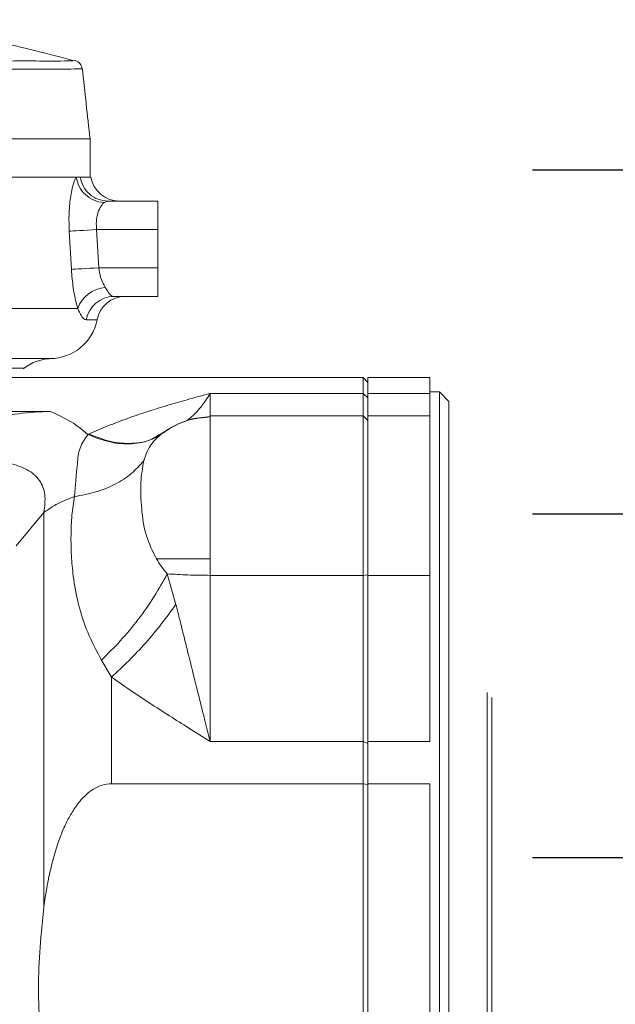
# Model space of a CAD drawing. Header units: millimetres. Extents: x 51337 to 61814, y -21781 to -12277.
# Tile 357 of 378: x 61388 to 61397, y -21652 to -21638. Entities that reach past the tile are written whole.
import ezdxf

# ---------------------------------------------------------------- set-up
doc = ezdxf.new("R2010")
doc.units = ezdxf.units.MM
doc.header["$LTSCALE"] = 0.3175
doc.layers.add('1轮廓实线层', color=7, linetype='Continuous', lineweight=18)

# ---------------------------------------------------------------- blocks, each defined once
blk = doc.blocks.new('标尺')
for p, q in [((42313.542, -36067.682), (42316.542, -36067.682)), ((42313.542, -36072.682), (42316.542, -36072.682)), ((42313.542, -36077.682), (42581.542, -36077.682))]:
    blk.add_line(p, q)

msp = doc.modelspace()

# ---------------------------------------------------------------- linework, layer by layer
at = {"layer": '1轮廓实线层', "color": 0, "lineweight": 13, "ltscale": 20}
for p, q in [((61388.86589, -21638.48719), (61388.83375, -21638.48766)), ((61389.08567, -21640.1817), (61389.08567, -21639.62628)), ((61388.94046, -21640.1817), (61388.88328, -21640.1817)), ((61389.34316, -21640.52884), (61389.28809, -21640.55255)), ((61389.34316, -21640.52884), (61390.07002, -21640.52884)), ((61390.07002, -21640.52884), (61390.07002, -21640.94541)), ((61388.78269, -21640.96733), (61388.80704, -21640.96599)), ((61388.81304, -21641.52257), (61388.78269, -21640.96733)), ((61388.80704, -21640.96599), (61388.84083, -21640.96413)), ((61388.84083, -21640.96413), (61388.88319, -21640.96179)), ((61388.88319, -21640.96179), (61388.93307, -21640.95904)), ((61388.93307, -21640.95904), (61388.98921, -21640.95595)), ((61388.98921, -21640.95595), (61389.05018, -21640.95259)), ((61389.05018, -21640.95259), (61389.11443, -21640.94905)), ((61389.11443, -21640.94905), (61389.18035, -21640.94541)), ((61389.18035, -21640.94541), (61389.21084, -21641.50084)), ((61390.07002, -21640.94541), (61389.18035, -21640.94541)), ((61390.07002, -21640.94541), (61390.07002, -21641.50084)), ((61388.81304, -21641.52257), (61388.83735, -21641.52124)), ((61388.83735, -21641.52124), (61388.87112, -21641.5194)), ((61388.87112, -21641.5194), (61388.91348, -21641.51708)), ((61388.91348, -21641.51708), (61388.96338, -21641.51436)), ((61388.96338, -21641.51436), (61389.01955, -21641.51129)), ((61389.01955, -21641.51129), (61389.08056, -21641.50796)), ((61389.08056, -21641.50796), (61389.14486, -21641.50444)), ((61389.14486, -21641.50444), (61389.21084, -21641.50084)), ((61389.21084, -21641.50084), (61390.07002, -21641.50084)), ((61390.07002, -21641.50084), (61390.07002, -21641.91741)), ((61390.07002, -21641.91741), (61389.43204, -21641.91741)), ((61382.0532, -21642.95883), (61388.12604, -21642.95883)), ((61384.70248, -21643.09768), (61393.05543, -21643.09768)), ((61393.05543, -21643.32746), (61393.05543, -21643.09768)), ((61393.05543, -21643.09768), (61393.12486, -21643.16711)), ((61394.02742, -21643.09768), (61393.12486, -21643.09768)), ((61393.12486, -21643.09768), (61393.12486, -21643.32746)), ((61394.02742, -21643.32746), (61394.02742, -21643.09768)), ((61394.16628, -21643.30597), (61394.02742, -21643.30597)), ((61394.30514, -21643.44483), (61394.16628, -21643.30597)), ((61394.16628, -21651.98448), (61394.16628, -21643.30597)), ((61393.05543, -21643.32746), (61390.83373, -21643.32746)), ((61390.83373, -21643.32746), (61390.83373, -21643.65311)), ((61393.05543, -21643.32746), (61393.05543, -21643.65311)), ((61393.12486, -21643.39158), (61393.05543, -21643.32746)), ((61393.12486, -21643.32746), (61394.02742, -21643.32746)), ((61393.12486, -21643.32746), (61393.12486, -21643.65311)), ((61394.02742, -21643.32746), (61394.02742, -21643.65311)), ((61394.30514, -21643.44483), (61394.30514, -21660.52386)), ((61388.50625, -21643.58827), (61381.58775, -21643.58827)), ((61393.05543, -21643.65311), (61390.83373, -21643.65311)), ((61390.83373, -21645.73595), (61390.83373, -21643.65311)), ((61393.12486, -21643.72254), (61393.05543, -21643.65311)), ((61393.05543, -21645.97398), (61393.05543, -21643.65311)), ((61394.02742, -21643.65311), (61393.12486, -21643.65311)), ((61393.12486, -21643.65311), (61393.12486, -21645.97398)), ((61394.02742, -21645.97398), (61394.02742, -21643.65311)), ((61390.22031, -21643.85028), (61390.08605, -21643.93069)), ((61390.22031, -21643.85028), (61390.21446, -21643.85328)), ((61389.05336, -21643.92554), (61389.07013, -21643.91778)), ((61390.08605, -21643.93069), (61390.04112, -21643.9576)), ((61388.01218, -21645.54593), (61388.41361, -21645.05967)), ((61388.41361, -21645.05967), (61388.41361, -21650.79466)), ((61390.83373, -21645.73595), (61390.0508, -21645.73595)), ((61390.83373, -21645.97398), (61390.83373, -21645.73595)), ((61390.20812, -21645.95194), (61390.33347, -21646.39589)), ((61390.83373, -21645.97398), (61390.83373, -21648.3921)), ((61393.05543, -21645.97398), (61390.83373, -21645.97398)), ((61393.12486, -21645.96605), (61393.05543, -21645.97398)), ((61393.05543, -21645.97398), (61393.05543, -21648.3921)), ((61393.12486, -21645.97398), (61394.02742, -21645.97398)), ((61393.12486, -21645.97398), (61393.12486, -21648.3921)), ((61394.02742, -21645.97398), (61394.02742, -21648.3921)), ((61389.39547, -21647.45279), (61389.25131, -21647.20569)), ((61389.39547, -21649.00554), (61389.39547, -21647.45279)), ((61394.86056, -21656.28903), (61394.86056, -21647.67994)), ((61394.92999, -21647.74937), (61394.92999, -21656.2196)), ((61390.83373, -21648.3921), (61393.05543, -21648.3921)), ((61393.05543, -21649.00554), (61393.05543, -21648.3921)), ((61393.05543, -21648.3921), (61393.12486, -21648.41872)), ((61394.02742, -21648.3921), (61393.12486, -21648.3921)), ((61393.12486, -21648.3921), (61393.12486, -21649.00554)), ((61389.39547, -21649.00554), (61393.05543, -21649.00554)), ((61393.05543, -21649.00554), (61393.05543, -21654.96343)), ((61393.05543, -21649.00554), (61393.12486, -21649.01689)), ((61393.12486, -21649.00554), (61394.02742, -21649.00554)), ((61393.12486, -21649.00554), (61393.12486, -21654.96343)), ((61394.02742, -21649.00554), (61394.02742, -21654.96343)), ((61394.16628, -21660.663), (61394.16628, -21651.98448))]:
    msp.add_line(p, q, dxfattribs=at)
for centre, radius, start, end in [((61389.50869, -21640.11228), 0.41657, 189.33498, 269.304602), ((61389.35109, -21642.25948), 0.4769, 95.374079, 159.17763), ((61389.43507, -21642.32819), 0.41079, 90.423336, 169.860014), ((61389.59589, -21642.33398), 0.41657, 90.000003, 169.191815), ((61388.50473, -21642.12569), 0.69428, 269.997931, 349.190274), ((61388.54332, -21643.51372), 0.69429, 90.115197, 128.528828)]:
    msp.add_arc(centre, radius, start, end, dxfattribs=at)
for points, knots in [([(61388.83471, -21638.48376), (61388.46585, -21638.38628), (61387.73866, -21638.19408), (61386.67411, -21638.02518), (61385.70818, -21637.94434), (61384.87414, -21637.9125), (61384.20575, -21637.89867), (61383.66476, -21637.89296), (61383.21909, -21637.89125), (61382.79122, -21637.89128), (61382.33043, -21637.892), (61381.77522, -21637.89273), (61381.07936, -21637.8928), (61380.56962, -21637.89287), (61380.28926, -21637.8929)], [0, 0, 0, 0, 8.23404762, 16.23339368, 23.21155283, 29.12989887, 34.22747636, 37.63326171, 40.85910288, 43.91117217, 46.93999612, 50.8574634, 55.84386386, 61.93857437, 61.93857437, 61.93857437, 61.93857437]), ([(61388.83375, -21638.48766), (61388.8235, -21638.48767), (61388.7938, -21638.48771), (61388.6034, -21638.49564), (61388.2742, -21638.49041), (61387.82108, -21638.49303), (61387.25677, -21638.49396), (61386.58867, -21638.49498), (61385.83107, -21638.49646), (61384.99457, -21638.49765), (61384.09222, -21638.49834), (61383.14315, -21638.49896), (61382.48362, -21638.49891), (61382.15541, -21638.49889)], [0, 0, 0, 0, 2.41806169, 7.00823453, 11.56929258, 16.13805871, 20.72442196, 25.27492608, 29.85713151, 34.41999018, 38.97067609, 43.55529459, 48.09691944, 48.09691944, 48.09691944, 48.09691944]), ([(61388.97238, -21638.6073), (61388.96462, -21638.57928), (61388.94912, -21638.52333), (61388.89526, -21638.49864), (61388.86837, -21638.48632)], [0, 0, 0, 0, 0.63467475, 1.26723198, 1.26723198, 1.26723198, 1.26723198]), ([(61389.08566, -21639.62628), (61389.06662, -21639.45482), (61389.02853, -21639.11191), (61388.99044, -21638.769), (61388.97139, -21638.59754)], [0, 0, 0, 0, 3.72711218, 7.45423198, 7.45423198, 7.45423198, 7.45423198]), ([(61382.17198, -21638.62074), (61382.50515, -21638.62077), (61383.17457, -21638.62083), (61384.13751, -21638.62008), (61385.05258, -21638.61917), (61385.90022, -21638.61767), (61386.66728, -21638.61578), (61387.34292, -21638.6143), (61387.91364, -21638.61286), (61388.36902, -21638.6099), (61388.70894, -21638.61428), (61388.90677, -21638.60609), (61388.98923, -21638.60421), (61388.96828, -21638.60609), (61388.96631, -21638.60627)], [0, 0, 0, 0, 4.41644785, 8.87363597, 13.2974818, 17.73294788, 22.18509919, 26.60513196, 31.06010051, 35.4943595, 39.92172685, 44.38151188, 48.8045899, 49.26314817, 49.26314817, 49.26314817, 49.26314817]), ([(61382.19304, -21639.62628), (61382.4716, -21639.62628), (61383.02771, -21639.62628), (61383.83504, -21639.62628), (61384.61012, -21639.62628), (61385.34371, -21639.62628), (61386.02798, -21639.62628), (61386.65667, -21639.62628), (61387.22412, -21639.62628), (61387.72457, -21639.62628), (61388.15222, -21639.62628), (61388.50378, -21639.62628), (61388.77734, -21639.62628), (61388.96656, -21639.62628), (61389.07248, -21639.62628), (61389.07646, -21639.62628), (61389.07819, -21639.62628)], [0, 0, 0, 0, 3.66316088, 7.31315552, 10.95083317, 14.57632498, 18.19036226, 21.79507793, 25.39127633, 28.97926073, 32.56009006, 36.13572876, 39.70708918, 43.27483016, 46.84049556, 49.58474636, 49.58474636, 49.58474636, 49.58474636]), ([(61388.88328, -21640.1817), (61388.83103, -21640.1817), (61388.72645, -21640.1817), (61388.48705, -21640.1817), (61388.16487, -21640.1817), (61387.73588, -21640.1817), (61387.23588, -21640.1817), (61386.66742, -21640.1817), (61386.03815, -21640.1817), (61385.35187, -21640.1817), (61384.61742, -21640.1817), (61383.8393, -21640.1817), (61383.02935, -21640.1817), (61382.47087, -21640.1817), (61382.19167, -21640.1817)], [0, 0, 0, 0, 3.12335435, 6.25186824, 10.3990982, 14.54644674, 18.71159561, 22.87795644, 27.06665011, 31.25287003, 35.46971974, 39.6880027, 43.94006618, 48.19089174, 48.19089174, 48.19089174, 48.19089174]), ([(61388.83467, -21640.1817), (61388.79069, -21640.1817), (61388.66329, -21640.1817), (61388.28993, -21640.1817), (61387.73608, -21640.1817), (61387.04386, -21640.1817), (61386.2394, -21640.1817), (61385.33278, -21640.1817), (61384.34384, -21640.1817), (61383.29229, -21640.1817), (61382.55961, -21640.1817), (61382.19304, -21640.1817)], [0, 0, 0, 0, 2.96389132, 8.58529667, 14.19021181, 19.78474012, 25.41437206, 31.00024437, 36.62935613, 42.22665317, 47.83093929, 47.83093929, 47.83093929, 47.83093929]), ([(61388.78269, -21640.96733), (61388.78061, -21640.9119), (61388.77505, -21640.7637), (61388.78917, -21640.53169), (61388.82774, -21640.31227), (61388.86426, -21640.21458), (61388.88293, -21640.18215), (61388.88319, -21640.1817)], [0, 0, 0, 0, 0.94813352, 2.53520644, 4.14896125, 5.7476813, 5.77019954, 5.77019954, 5.77019954, 5.77019954]), ([(61388.88319, -21640.1817), (61388.89452, -21640.2288), (61388.91717, -21640.32301), (61389.01299, -21640.44157), (61389.14056, -21640.5276), (61389.23891, -21640.54424), (61389.28809, -21640.55255)], [0, 0, 0, 0, 1.08253159, 2.16507295, 3.24759845, 4.33010315, 4.33010315, 4.33010315, 4.33010315]), ([(61388.94045, -21640.1817), (61388.95323, -21640.22896), (61388.97878, -21640.32346), (61389.07465, -21640.43631), (61389.19973, -21640.51392), (61389.29535, -21640.52387), (61389.34316, -21640.52884)], [0, 0, 0, 0, 1.05561479, 2.1112408, 3.16688822, 4.222518, 4.222518, 4.222518, 4.222518]), ([(61389.09097, -21640.1817), (61389.08921, -21640.1817), (61389.08521, -21640.1817), (61389.01014, -21640.1817), (61388.94905, -21640.1817), (61388.94046, -21640.1817)], [0, 0, 0, 0, 0.43851786, 0.99323149, 1.08397007, 1.08397007, 1.08397007, 1.08397007]), ([(61389.28809, -21640.55255), (61389.28781, -21640.55278), (61389.26819, -21640.56881), (61389.23057, -21640.61603), (61389.18884, -21640.72493), (61389.17281, -21640.84307), (61389.17831, -21640.91768), (61389.18035, -21640.94541)], [0, 0, 0, 0, 0.01264825, 0.89963388, 1.76058828, 2.57529818, 3.05735771, 3.05735771, 3.05735771, 3.05735771]), ([(61388.90534, -21642.08995), (61388.89979, -21642.07048), (61388.8749, -21641.9831), (61388.83569, -21641.79628), (61388.82062, -21641.61415), (61388.81304, -21641.52257)], [0, 0, 0, 0, 0.51820601, 2.3251492, 4.15277974, 4.15277974, 4.15277974, 4.15277974]), ([(61389.21084, -21641.50084), (61389.21873, -21641.54702), (61389.23474, -21641.64081), (61389.27533, -21641.73226), (61389.30066, -21641.77495), (61389.30643, -21641.78467)], [0, 0, 0, 0, 0.93450665, 1.89804566, 2.18206583, 2.18206583, 2.18206583, 2.18206583]), ([(61389.30643, -21641.78467), (61389.32502, -21641.81597), (61389.36204, -21641.87831), (61389.39881, -21641.91376), (61389.42454, -21641.91658), (61389.43204, -21641.91741)], [0, 0, 0, 0, 0.58044144, 1.15601033, 1.39287335, 1.39287335, 1.39287335, 1.39287335]), ([(61389.43204, -21641.91741), (61389.47974, -21641.91741), (61389.57561, -21641.91741), (61389.58911, -21641.91741), (61389.59589, -21641.91741)], [0, 0, 0, 0, 0.58713379, 1.17999315, 1.17999315, 1.17999315, 1.17999315]), ([(61382.20593, -21642.08994), (61382.20593, -21642.08994), (61382.51096, -21642.08994), (61383.10669, -21642.08994), (61383.98212, -21642.08995), (61384.81892, -21642.08995), (61385.60747, -21642.08996), (61386.33878, -21642.08996), (61387.0042, -21642.08996), (61387.59328, -21642.08996), (61388.09861, -21642.08996), (61388.56751, -21642.08995), (61388.78308, -21642.08995), (61388.90534, -21642.08995)], [0, 0, 0, 0, 0.00004228, 4.67462251, 9.36411917, 14.03869187, 18.71333443, 23.40292753, 28.07765369, 32.75382716, 37.44481231, 42.12087772, 48.24709892, 48.24709892, 48.24709892, 48.24709892]), ([(61389.0307, -21642.25587), (61389.02346, -21642.25479), (61388.99894, -21642.25113), (61388.96155, -21642.21205), (61388.92353, -21642.12947), (61388.90534, -21642.08995)], [0, 0, 0, 0, 0.28468923, 0.96465343, 1.58877613, 1.58877613, 1.58877613, 1.58877613]), ([(61389.1858, -21642.25587), (61389.18005, -21642.25587), (61389.16833, -21642.25587), (61389.09746, -21642.25587), (61389.04164, -21642.25587), (61389.0307, -21642.25587)], [0, 0, 0, 0, 0.4873084, 0.99347646, 1.11699104, 1.11699104, 1.11699104, 1.11699104]), ([(61382.1099, -21642.81971), (61382.41462, -21642.81971), (61382.92356, -21642.81971), (61383.61308, -21642.81971), (61384.194, -21642.81971), (61384.75777, -21642.81971), (61385.29482, -21642.8197), (61385.79648, -21642.8197), (61386.26521, -21642.8197), (61386.70099, -21642.8197), (61387.09606, -21642.8197), (61387.44426, -21642.81971), (61387.74805, -21642.81971), (61388.00666, -21642.81971), (61388.21485, -21642.81971), (61388.37086, -21642.81971), (61388.47299, -21642.8197), (61388.52298, -21642.8197), (61388.51859, -21642.8197), (61388.51723, -21642.8197)], [0, 0, 0, 0, 4.02081716, 6.71530098, 9.40980784, 12.18259302, 14.95539323, 17.65023946, 20.34510263, 23.11814246, 25.89118331, 28.58577153, 31.28036144, 34.05335004, 36.82628067, 39.52096874, 42.21566699, 44.98865565, 46.22649577, 46.22649577, 46.22649577, 46.22649577]), ([(61390.83373, -21643.32746), (61390.72116, -21643.3575), (61390.51512, -21643.4125), (61390.21345, -21643.4999), (61389.92354, -21643.58995), (61389.63151, -21643.68965), (61389.34318, -21643.79794), (61389.1608, -21643.87799), (61389.07013, -21643.91778)], [0, 0, 0, 0, 2.48958975, 4.55670614, 6.70529696, 8.99388763, 11.21494761, 13.4107988, 13.4107988, 13.4107988, 13.4107988]), ([(61390.83373, -21643.32746), (61390.81251, -21643.36064), (61390.78085, -21643.41013), (61390.73822, -21643.46992), (61390.70943, -21643.50819), (61390.67725, -21643.54858), (61390.63129, -21643.60211), (61390.57008, -21643.66518), (61390.5221, -21643.70317), (61390.49923, -21643.72129)], [0, 0, 0, 0, 0.71670627, 1.06920421, 1.44163845, 1.69194066, 2.15773101, 2.98799955, 3.74426957, 3.74426957, 3.74426957, 3.74426957]), ([(61388.50625, -21643.58827), (61388.35263, -21643.59533), (61388.04536, -21643.60946), (61387.59384, -21643.70897), (61387.15331, -21643.84507), (61386.86871, -21643.96101), (61386.72639, -21644.01898)], [0, 0, 0, 0, 3.32228323, 6.64540892, 9.968818, 13.29279104, 13.29279104, 13.29279104, 13.29279104]), ([(61389.05336, -21643.92554), (61388.97639, -21643.86116), (61388.82245, -21643.73239), (61388.61165, -21643.63631), (61388.50625, -21643.58827)], [0, 0, 0, 0, 2.33508069, 4.67054402, 4.67054402, 4.67054402, 4.67054402]), ([(61390.83373, -21643.67037), (61390.72904, -21643.67859), (61390.51518, -21643.6954), (61390.22495, -21643.83885), (61390.03447, -21643.97961), (61389.97145, -21644.08227), (61389.9649, -21644.09294)], [0, 0, 0, 0, 2.27508999, 4.64789535, 7.02079631, 7.2960279, 7.2960279, 7.2960279, 7.2960279]), ([(61390.83373, -21643.66676), (61390.727, -21643.67456), (61390.50896, -21643.69049), (61390.31786, -21643.79627), (61390.22031, -21643.85028)], [0, 0, 0, 0, 2.31099022, 4.72114596, 4.72114596, 4.72114596, 4.72114596]), ([(61389.05336, -21643.92554), (61389.16152, -21643.96754), (61389.38032, -21644.05251), (61389.69431, -21644.07199), (61389.98302, -21644.015), (61390.1379, -21643.90678), (61390.21446, -21643.85328)], [0, 0, 0, 0, 2.2108591, 4.47215906, 6.73343216, 8.94429322, 8.94429322, 8.94429322, 8.94429322]), ([(61390.21446, -21643.85328), (61390.13021, -21643.91371), (61389.96363, -21644.0332), (61389.89806, -21644.21711), (61389.86566, -21644.308)], [0, 0, 0, 0, 2.18702468, 4.32412982, 4.32412982, 4.32412982, 4.32412982]), ([(61388.85749, -21644.82932), (61388.87183, -21644.67112), (61388.89333, -21644.43385), (61388.92154, -21644.11653), (61389.00946, -21643.98914), (61389.05336, -21643.92554)], [0, 0, 0, 0, 3.41589469, 5.12285938, 6.82522129, 6.82522129, 6.82522129, 6.82522129]), ([(61390.04112, -21643.9576), (61390.02225, -21643.96965), (61389.92391, -21644.03241), (61389.70313, -21644.06285), (61389.39426, -21644.04626), (61389.17737, -21643.96029), (61389.07013, -21643.91778)], [0, 0, 0, 0, 0.54253309, 2.82665354, 5.11103776, 7.34495262, 7.34495262, 7.34495262, 7.34495262]), ([(61390.07894, -21643.94894), (61390.07517, -21643.95211), (61390.06762, -21643.95843), (61390.04898, -21643.96475), (61390.03967, -21643.96791)], [0, 0, 0, 0, 0.15971953, 0.318925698, 0.318925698, 0.318925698, 0.318925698]), ([(61386.45218, -21644.37318), (61386.58484, -21644.35584), (61386.8473, -21644.32153), (61387.22961, -21644.29528), (61387.58877, -21644.29616), (61387.91155, -21644.33527), (61388.17977, -21644.42547), (61388.36399, -21644.58109), (61388.44623, -21644.7992), (61388.42468, -21644.97126), (61388.41361, -21645.05967)], [0, 0, 0, 0, 2.45138744, 4.8497429, 7.17396965, 9.40232159, 11.52804047, 13.59111775, 15.68683732, 17.901533, 17.901533, 17.901533, 17.901533]), ([(61388.85749, -21644.82932), (61388.96399, -21644.80947), (61389.17796, -21644.76958), (61389.45593, -21644.65261), (61389.69432, -21644.5013), (61389.80896, -21644.37196), (61389.86566, -21644.308)], [0, 0, 0, 0, 2.10720507, 4.23364258, 6.34625799, 8.41319819, 8.41319819, 8.41319819, 8.41319819]), ([(61389.86566, -21644.308), (61389.84803, -21644.40937), (61389.81218, -21644.6155), (61389.82856, -21644.99115), (61389.88015, -21645.38396), (61389.99638, -21645.62371), (61390.0508, -21645.73595)], [0, 0, 0, 0, 2.77952707, 5.65243641, 8.29763137, 10.62597736, 10.62597736, 10.62597736, 10.62597736]), ([(61388.85749, -21644.82932), (61388.77627, -21644.85938), (61388.61381, -21644.91951), (61388.48034, -21645.01295), (61388.41361, -21645.05967)], [0, 0, 0, 0, 1.81563989, 3.63127398, 3.63127398, 3.63127398, 3.63127398]), ([(61389.25131, -21647.20569), (61389.17935, -21647.07124), (61389.03453, -21646.80065), (61388.90849, -21646.39227), (61388.83995, -21646.01943), (61388.8106, -21645.68548), (61388.80486, -21645.39004), (61388.81706, -21645.10359), (61388.84428, -21644.91891), (61388.85749, -21644.82932)], [0, 0, 0, 0, 2.9069706, 5.8504364, 8.85756333, 11.0731706, 13.28893208, 15.57045356, 17.7201693, 17.7201693, 17.7201693, 17.7201693]), ([(61390.0508, -21645.73595), (61390.07433, -21645.77322), (61390.12101, -21645.84713), (61390.17924, -21645.91719), (61390.20812, -21645.95194)], [0, 0, 0, 0, 0.97210088, 1.92840466, 1.92840466, 1.92840466, 1.92840466]), ([(61390.20812, -21645.95194), (61390.14722, -21646.0622), (61390.02427, -21646.28484), (61389.78991, -21646.61609), (61389.53052, -21646.93184), (61389.34379, -21647.11499), (61389.25131, -21647.20569)], [0, 0, 0, 0, 2.82797062, 5.71018387, 8.59239569, 11.4203598, 11.4203598, 11.4203598, 11.4203598]), ([(61390.20812, -21645.95194), (61390.30585, -21645.95834), (61390.49994, -21645.97107), (61390.72299, -21645.97302), (61390.83373, -21645.97398)], [0, 0, 0, 0, 2.27104565, 4.51005921, 4.51005921, 4.51005921, 4.51005921]), ([(61390.33347, -21646.39589), (61390.26604, -21646.48984), (61390.13014, -21646.67916), (61389.89625, -21646.95677), (61389.64925, -21647.22101), (61389.47964, -21647.37592), (61389.39547, -21647.45279)], [0, 0, 0, 0, 2.53215531, 5.10274063, 7.6733384, 10.20550603, 10.20550603, 10.20550603, 10.20550603]), ([(61390.33347, -21646.39589), (61390.35253, -21646.47152), (61390.39228, -21646.62927), (61390.45361, -21646.87465), (61390.51923, -21647.13792), (61390.58368, -21647.39721), (61390.64802, -21647.65626), (61390.70412, -21647.88069), (61390.76671, -21648.13033), (61390.80764, -21648.29022), (61390.83373, -21648.3921)], [0, 0, 0, 0, 1.64278129, 3.42666765, 5.34997097, 7.41035484, 9.14766938, 11.11527619, 12.45951237, 14.82071817, 14.82071817, 14.82071817, 14.82071817]), ([(61389.39547, -21647.45279), (61389.48155, -21647.51314), (61389.66242, -21647.63994), (61389.9445, -21647.82693), (61390.23392, -21648.01345), (61390.53047, -21648.20086), (61390.72935, -21648.32628), (61390.83373, -21648.3921)], [0, 0, 0, 0, 2.30000287, 4.83261898, 7.33915573, 9.73122039, 12.37313254, 12.37313254, 12.37313254, 12.37313254]), ([(61388.41361, -21650.79466), (61388.42685, -21650.7028), (61388.45278, -21650.52288), (61388.50771, -21650.25222), (61388.57596, -21649.9901), (61388.65664, -21649.75537), (61388.74307, -21649.55931), (61388.83161, -21649.40021), (61388.92688, -21649.26723), (61389.02748, -21649.16045), (61389.13645, -21649.07812), (61389.25896, -21649.0181), (61389.34999, -21649.00973), (61389.39547, -21649.00554)], [0, 0, 0, 0, 2.01058339, 3.93766295, 5.98012172, 7.87498105, 9.3082557, 10.61721438, 11.81259649, 12.84435277, 13.78117113, 14.76459358, 15.7469182, 15.7469182, 15.7469182, 15.7469182]), ([(61388.41361, -21650.79466), (61388.3742, -21651.18776), (61388.29467, -21651.98092), (61388.37373, -21652.77418), (61388.41361, -21653.1743)], [0, 0, 0, 0, 8.53560191, 17.22283765, 17.22283765, 17.22283765, 17.22283765])]:
    msp.add_open_spline(points, degree=3, knots=knots, dxfattribs=at)

# ---------------------------------------------------------------- block references
msp.add_blockref('标尺', (19081.97896, 14427.60495))

doc.saveas('drawing.dxf')
